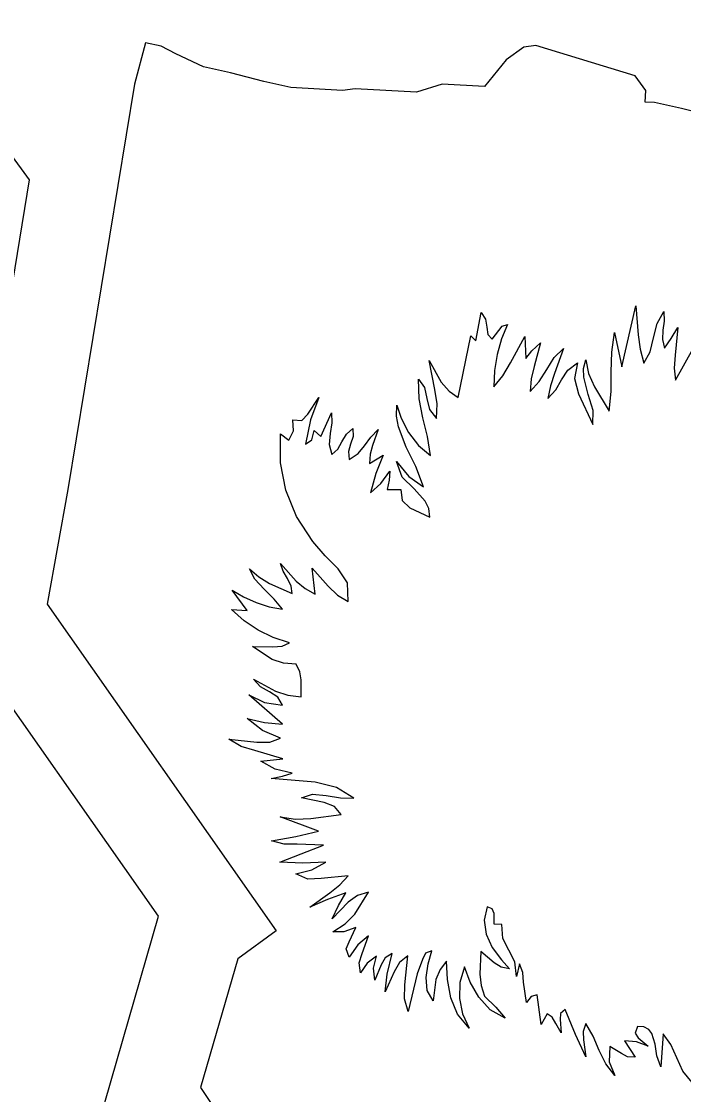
# Model space of a CAD drawing. Extents: x 1581789 to 1622364, y 1043167 to 1103486.
# Drawn here: x 1608816.227 to 1608818.109, y 1092778.831 to 1092781.88 of the extents above; entities that cross this region are included whole.
import ezdxf

# ---------------------------------------------------------------- set-up
doc = ezdxf.new("R2010")
doc.units = 0
doc.layers.add('RD_PD_ALT1_TX', color=7, linetype='Continuous')

msp = doc.modelspace()

# ---------------------------------------------------------------- linework, layer by layer
at = {"layer": 'RD_PD_ALT1_TX'}
for p, q in [((1608816.5793, 1092781.8191), (1608816.548, 1092781.7023)), ((1608816.6243, 1092781.8103), (1608816.5793, 1092781.8191)), ((1608816.666, 1092781.7883), (1608816.6243, 1092781.8103)), ((1608817.6551, 1092781.8073), (1608817.605, 1092781.7708)), ((1608817.6896, 1092781.8122), (1608817.6551, 1092781.8073)), ((1608817.9718, 1092781.7258), (1608817.6896, 1092781.8122)), ((1608816.7443, 1092781.7509), (1608816.666, 1092781.7883)), ((1608816.8213, 1092781.7342), (1608816.7443, 1092781.7509)), ((1608817.605, 1092781.7708), (1608817.5438, 1092781.695)), ((1608816.9162, 1092781.7093), (1608816.8213, 1092781.7342)), ((1608818.0022, 1092781.6841), (1608817.9718, 1092781.7258)), ((1608816.548, 1092781.7023), (1608816.3588, 1092780.5501)), ((1608816.9931, 1092781.6921), (1608816.9162, 1092781.7093)), ((1608817.1401, 1092781.6839), (1608816.9931, 1092781.6921)), ((1608817.1758, 1092781.6886), (1608817.1401, 1092781.6839)), ((1608817.3498, 1092781.6794), (1608817.1758, 1092781.6886)), ((1608817.4232, 1092781.7017), (1608817.3498, 1092781.6794)), ((1608817.5438, 1092781.695), (1608817.4232, 1092781.7017)), ((1608818.0007, 1092781.6509), (1608818.0022, 1092781.6841)), ((1608818.027, 1092781.6502), (1608818.0007, 1092781.6509)), ((1608818.1038, 1092781.6324), (1608818.027, 1092781.6502)), ((1608818.1674, 1092781.6164), (1608818.1038, 1092781.6324)), ((1608817.9343, 1092780.8986), (1608817.9735, 1092781.0716)), ((1608817.5192, 1092780.9722), (1608817.5343, 1092781.0535)), ((1608817.4686, 1092780.8116), (1608817.5045, 1092780.9863)), ((1608817.5045, 1092780.9863), (1608817.5192, 1092780.9722)), ((1608817.6584, 1092780.9851), (1608817.6609, 1092780.9225)), ((1608818.0863, 1092780.8604), (1608818.1363, 1092780.9508)), ((1608817.0783, 1092780.7004), (1608817.1081, 1092780.7676)), ((1608816.3588, 1092780.5501), (1608816.2999, 1092780.2241)), ((1608817.2664, 1092780.5504), (1608817.3058, 1092780.5499)), ((1608817.0619, 1092780.2523), (1608817.0532, 1092780.3267)), ((1608816.8683, 1092780.2062), (1608816.8259, 1092780.2644)), ((1608816.2999, 1092780.2241), (1608816.9511, 1092779.2959)), ((1608816.9693, 1092779.8829), (1608816.8736, 1092779.9661)), ((1608817.593, 1092779.3138), (1608817.5714, 1092779.3149)), ((1608816.9511, 1092779.2959), (1608816.8419, 1092779.2163)), ((1608816.8419, 1092779.2163), (1608816.736, 1092778.8501)), ((1608817.5916, 1092779.2138), (1608817.6149, 1092779.1873)), ((1608817.3522, 1092779.1735), (1608817.3268, 1092779.0664)), ((1608817.7218, 1092779.0603), (1608817.705, 1092779.0297)), ((1608818.0513, 1092779.0029), (1608818.0449, 1092778.9091)), ((1608817.9416, 1092778.9828), (1608817.9715, 1092778.9363)), ((1608816.736, 1092778.8501), (1608817.5316, 1092777.6703))]:
    msp.add_line(p, q, dxfattribs=at)
for points in [[(1608822.8911, 1092772.3245), (1608818.8672, 1092777.8393), (1608818.8376, 1092777.8004), (1608818.9304, 1092777.582), (1608818.864, 1092777.4633), (1608818.8903, 1092777.3587), (1608818.88, 1092777.2017), (1608818.6962, 1092776.99), (1608818.0899, 1092777.0218), (1608817.5017, 1092777.4213), (1608817.394, 1092777.4279), (1608816.4637, 1092778.8075), (1608816.6164, 1092779.3376), (1608816.0351, 1092780.1657), (1608816.1123, 1092780.5928), (1608816.2497, 1092781.4305), (1608811.9976, 1092787.2644)], [(1608817.9735, 1092781.0716), (1608817.9806, 1092780.9892), (1608817.9859, 1092780.9486), (1608817.9969, 1092780.9091), (1608818.0143, 1092780.9415), (1608818.024, 1092780.9813), (1608818.0341, 1092781.0218), (1608818.0534, 1092781.0557), (1608818.0546, 1092781.0288), (1608818.0508, 1092781.0028), (1608818.0491, 1092780.9768), (1608818.0551, 1092780.9515), (1608818.0746, 1092780.9791), (1608818.093, 1092781.0102), (1608818.0852, 1092780.9319), (1608818.0828, 1092780.8944), (1608818.0863, 1092780.8604)], [(1608817.5343, 1092781.0535), (1608817.5466, 1092781.0338), (1608817.5497, 1092781.0113), (1608817.5528, 1092780.9907), (1608817.5652, 1092780.9771), (1608817.5841, 1092781.0022), (1608817.5933, 1092781.0139), (1608817.6088, 1092781.0192), (1608817.5921, 1092780.9783), (1608817.5794, 1092780.9339), (1608817.5719, 1092780.8878), (1608817.5704, 1092780.8422), (1608817.5957, 1092780.8735), (1608817.6174, 1092780.9096), (1608817.6584, 1092780.9851)], [(1608817.6609, 1092780.9225), (1608817.6783, 1092780.9441), (1608817.7026, 1092780.9673), (1608817.6847, 1092780.8993), (1608817.6759, 1092780.8646), (1608817.6736, 1092780.8284), (1608817.6993, 1092780.857), (1608817.7202, 1092780.8915), (1608817.7415, 1092780.9254), (1608817.7679, 1092780.951), (1608817.7424, 1092780.88), (1608817.7308, 1092780.8443), (1608817.7232, 1092780.8086), (1608817.7459, 1092780.833), (1608817.7624, 1092780.8614), (1608817.7808, 1092780.8891), (1608817.8081, 1092780.91), (1608817.7997, 1092780.8658), (1608817.8103, 1092780.8215), (1608817.8513, 1092780.7346), (1608817.8527, 1092780.7742), (1608817.8383, 1092780.8197), (1608817.8257, 1092780.8689), (1608817.825, 1092780.8937), (1608817.8312, 1092780.9184), (1608817.8394, 1092780.8794), (1608817.8564, 1092780.8418), (1608817.8979, 1092780.7726), (1608817.9032, 1092780.8284), (1608817.904, 1092780.8844), (1608817.9051, 1092780.9406), (1608817.9127, 1092780.9967), (1608817.9343, 1092780.8986)], [(1608817.3058, 1092780.5499), (1608817.3093, 1092780.5187), (1608817.3307, 1092780.4982), (1608817.388, 1092780.4712), (1608817.3854, 1092780.4965), (1608817.3752, 1092780.5173), (1608817.3431, 1092780.5518), (1608817.3097, 1092780.5854), (1608817.2932, 1092780.6298), (1608817.328, 1092780.5874), (1608817.3704, 1092780.5578), (1608817.3484, 1092780.6151), (1608817.3208, 1092780.6707), (1608817.2988, 1092780.7279), (1608817.2936, 1092780.7583), (1608817.2942, 1092780.7899), (1608817.3061, 1092780.7526), (1608817.3276, 1092780.7123), (1608817.3561, 1092780.6752), (1608817.3903, 1092780.6466), (1608817.3818, 1092780.7003), (1608817.3684, 1092780.7534), (1608817.3577, 1092780.8075), (1608817.3562, 1092780.8638), (1608817.3724, 1092780.8395), (1608817.3796, 1092780.8086), (1608817.387, 1092780.7774), (1608817.4068, 1092780.7517), (1608817.4085, 1092780.7935), (1608817.4023, 1092780.8345), (1608817.386, 1092780.9167), (1608817.4201, 1092780.8549), (1608817.443, 1092780.8296), (1608817.4686, 1092780.8116)], [(1608817.0532, 1092780.3267), (1608817.0985, 1092780.2755), (1608817.1254, 1092780.2501), (1608817.1557, 1092780.2316), (1608817.1543, 1092780.2845), (1608817.1277, 1092780.325), (1608817.0905, 1092780.3618), (1608817.0557, 1092780.4027), (1608817.0092, 1092780.4733), (1608816.9788, 1092780.5477), (1608816.9639, 1092780.6259), (1608816.9635, 1092780.7078), (1608816.9871, 1092780.6898), (1608817.0002, 1092780.7172), (1608816.9982, 1092780.7479), (1608817.0237, 1092780.7462), (1608817.0414, 1092780.764), (1608817.072, 1092780.8116), (1608817.0488, 1092780.7477), (1608817.0343, 1092780.6787), (1608817.0523, 1092780.6913), (1608817.0596, 1092780.7179), (1608817.0783, 1092780.7004)], [(1608817.1081, 1092780.7676), (1608817.1094, 1092780.7393), (1608817.1043, 1092780.7089), (1608817.1018, 1092780.6784), (1608817.1098, 1092780.6491), (1608817.1263, 1092780.6651), (1608817.1379, 1092780.6859), (1608817.1507, 1092780.7071), (1608817.169, 1092780.7234), (1608817.1697, 1092780.7007), (1608817.1626, 1092780.6792), (1608817.1564, 1092780.6578), (1608817.1589, 1092780.6354), (1608817.1839, 1092780.6521), (1608817.2026, 1092780.6746), (1608817.2199, 1092780.6991), (1608817.2415, 1092780.7203), (1608817.225, 1092780.6751), (1608817.2179, 1092780.6502), (1608817.2169, 1092780.6237), (1608817.2553, 1092780.6477), (1608817.2349, 1092780.5957), (1608817.2194, 1092780.5408), (1608817.249, 1092780.5674), (1608817.2745, 1092780.6018), (1608817.2728, 1092780.5768), (1608817.2664, 1092780.5504)], [(1608816.8259, 1092780.2644), (1608816.8587, 1092780.2453), (1608816.8939, 1092780.2289), (1608816.9309, 1092780.2167), (1608816.9693, 1092780.2096), (1608816.9458, 1092780.2385), (1608816.917, 1092780.2665), (1608816.8908, 1092780.2949), (1608816.8749, 1092780.3249), (1608816.9018, 1092780.3015), (1608816.9318, 1092780.2827), (1608816.9966, 1092780.2542), (1608816.9934, 1092780.2757), (1608816.983, 1092780.2968), (1608816.9709, 1092780.3181), (1608816.9631, 1092780.3397), (1608817.0082, 1092780.2899), (1608817.0336, 1092780.2688), (1608817.0619, 1092780.2523)], [(1608816.8736, 1092779.9661), (1608816.918, 1092779.9445), (1608816.9695, 1092779.937), (1608816.9559, 1092779.9597), (1608816.9325, 1092779.9748), (1608816.907, 1092779.9894), (1608816.8866, 1092780.0107), (1608816.9495, 1092779.9773), (1608816.9845, 1092779.9653), (1608817.0222, 1092779.9611), (1608817.0218, 1092780.0092), (1608817.0188, 1092780.0323), (1608817.0081, 1092780.0537), (1608816.9718, 1092780.056), (1608816.9397, 1092780.0668), (1608816.8834, 1092780.1034), (1608816.9414, 1092780.1026), (1608816.9683, 1092780.1049), (1608816.9887, 1092780.1143), (1608816.9427, 1092780.1293), (1608816.8998, 1092780.15), (1608816.8602, 1092780.1766), (1608816.8244, 1092780.2094), (1608816.8683, 1092780.2062)], [(1608817.1554, 1092779.4517), (1608817.0795, 1092779.4444), (1608817.0415, 1092779.443), (1608817.0068, 1092779.4573), (1608817.0521, 1092779.4691), (1608817.0919, 1092779.4906), (1608817.0274, 1092779.4881), (1608816.9616, 1092779.4907), (1608817.0226, 1092779.5144), (1608817.0855, 1092779.5394), (1608817.0112, 1092779.5422), (1608816.9737, 1092779.5421), (1608816.9377, 1092779.552), (1608817.0074, 1092779.5637), (1608817.0711, 1092779.5789), (1608816.9627, 1092779.6197), (1608817.0064, 1092779.6134), (1608817.0498, 1092779.6149), (1608817.1361, 1092779.6263), (1608817.1165, 1092779.6491), (1608817.0873, 1092779.6605), (1608817.0227, 1092779.6738), (1608817.0544, 1092779.684), (1608817.0933, 1092779.6802), (1608817.134, 1092779.6733), (1608817.1723, 1092779.673), (1608817.1224, 1092779.7034), (1608817.062, 1092779.7183), (1608816.9369, 1092779.7291), (1608816.9693, 1092779.7349), (1608816.9967, 1092779.7435), (1608816.9487, 1092779.755), (1608816.9076, 1092779.778), (1608816.9705, 1092779.7848), (1608816.8908, 1092779.8079), (1608816.8512, 1092779.8201), (1608816.8169, 1092779.8401), (1608816.8957, 1092779.8317), (1608816.9329, 1092779.8316), (1608816.9631, 1092779.8432), (1608816.9124, 1092779.8652), (1608816.869, 1092779.8989), (1608816.9179, 1092779.8875), (1608816.9693, 1092779.8829)], [(1608817.3268, 1092779.0664), (1608817.3162, 1092779.1027), (1608817.3167, 1092779.1421), (1608817.3256, 1092779.2243), (1608817.302, 1092779.2057), (1608817.2865, 1092779.1795), (1608817.2614, 1092779.1222), (1608817.2671, 1092779.1728), (1608817.2808, 1092779.2313), (1608817.2609, 1092779.2193), (1608817.2492, 1092779.1994), (1608817.2312, 1092779.1555), (1608817.2279, 1092779.1893), (1608817.2367, 1092779.2239), (1608817.2101, 1092779.2035), (1608817.1909, 1092779.1762), (1608817.1874, 1092779.2048), (1608817.1952, 1092779.2313), (1608817.2137, 1092779.2814), (1608817.1833, 1092779.2558), (1608817.1586, 1092779.2205), (1608817.1506, 1092779.2443), (1608817.159, 1092779.2648), (1608817.1778, 1092779.3048), (1608817.1437, 1092779.2932), (1608817.1124, 1092779.2927), (1608817.1469, 1092779.3154), (1608817.1749, 1092779.3427), (1608817.214, 1092779.4059), (1608817.1828, 1092779.3965), (1608817.1557, 1092779.3772), (1608817.1099, 1092779.33), (1608817.1281, 1092779.3675), (1608817.149, 1092779.4041), (1608817.0974, 1092779.3852), (1608817.0469, 1092779.3628), (1608817.1034, 1092779.4035), (1608817.1319, 1092779.4262), (1608817.1554, 1092779.4517)], [(1608817.5714, 1092779.3149), (1608817.5709, 1092779.3448), (1608817.5653, 1092779.358), (1608817.5507, 1092779.3637), (1608817.5425, 1092779.326), (1608817.5484, 1092779.2867), (1608817.5653, 1092779.2486), (1608817.5916, 1092779.2138)], [(1608817.705, 1092779.0297), (1608817.6931, 1092779.114), (1608817.6765, 1092779.1089), (1608817.6633, 1092779.0923), (1608817.6548, 1092779.1495), (1608817.6521, 1092779.1777), (1608817.6433, 1092779.202), (1608817.6342, 1092779.1662), (1608817.6301, 1092779.2072), (1608817.6125, 1092779.2409), (1608817.5953, 1092779.2739), (1608817.593, 1092779.3138)], [(1608817.6149, 1092779.1873), (1608817.5908, 1092779.1925), (1608817.5708, 1092779.2051), (1608817.5331, 1092779.237), (1608817.5302, 1092779.1725), (1608817.5343, 1092779.1404), (1608817.543, 1092779.1101), (1608817.5754, 1092779.0792), (1608817.6025, 1092779.048), (1608817.5596, 1092779.0717), (1608817.5269, 1092779.1077), (1608817.5031, 1092779.1498), (1608817.4868, 1092779.1933), (1608817.4734, 1092779.1485), (1608817.4721, 1092779.1034), (1608817.4812, 1092779.0596), (1608817.5001, 1092779.0189), (1608817.4671, 1092779.0587), (1608817.4481, 1092779.1058), (1608817.4387, 1092779.1573), (1608817.4354, 1092779.2094), (1608817.4171, 1092779.1856), (1608817.4053, 1092779.1577), (1608817.3975, 1092779.0971), (1608817.3806, 1092779.1264), (1608817.3772, 1092779.163), (1608817.3831, 1092779.2024), (1608817.3934, 1092779.2386), (1608817.376, 1092779.2319), (1608817.3667, 1092779.2147), (1608817.3522, 1092779.1735)], [(1608817.9715, 1092778.9363), (1608817.95, 1092778.938), (1608817.9332, 1092778.9475), (1608817.8999, 1092778.9668), (1608817.8977, 1092778.9236), (1608817.9144, 1092778.8843), (1608817.8887, 1092778.9176), (1608817.8696, 1092778.9561), (1608817.8521, 1092778.9963), (1608817.8312, 1092779.0325), (1608817.8242, 1092779.0101), (1608817.8253, 1092778.9862), (1608817.8318, 1092778.9379), (1608817.8019, 1092779.0013), (1608817.7727, 1092779.0726), (1608817.7598, 1092779.0612), (1608817.7583, 1092779.0442), (1608817.7612, 1092779.0063), (1608817.7459, 1092779.0327), (1608817.7355, 1092779.0504), (1608817.7218, 1092779.0603)], [(1608818.0449, 1092778.9091), (1608818.0338, 1092778.9406), (1608818.0287, 1092778.974), (1608818.0194, 1092779.0039), (1608818.0106, 1092779.0153), (1608817.9969, 1092779.0231), (1608817.9781, 1092779.0238), (1608817.9722, 1092779.0047), (1608817.9805, 1092778.9919), (1608818.0085, 1092778.9678), (1608817.9753, 1092778.9801), (1608817.9416, 1092778.9828)], [(1608818.1335, 1092778.8643), (1608818.1077, 1092778.897), (1608818.0899, 1092778.935), (1608818.0734, 1092778.9725), (1608818.0513, 1092779.0029)]]:
    msp.add_lwpolyline(points, dxfattribs=at)

doc.saveas('drawing.dxf')
